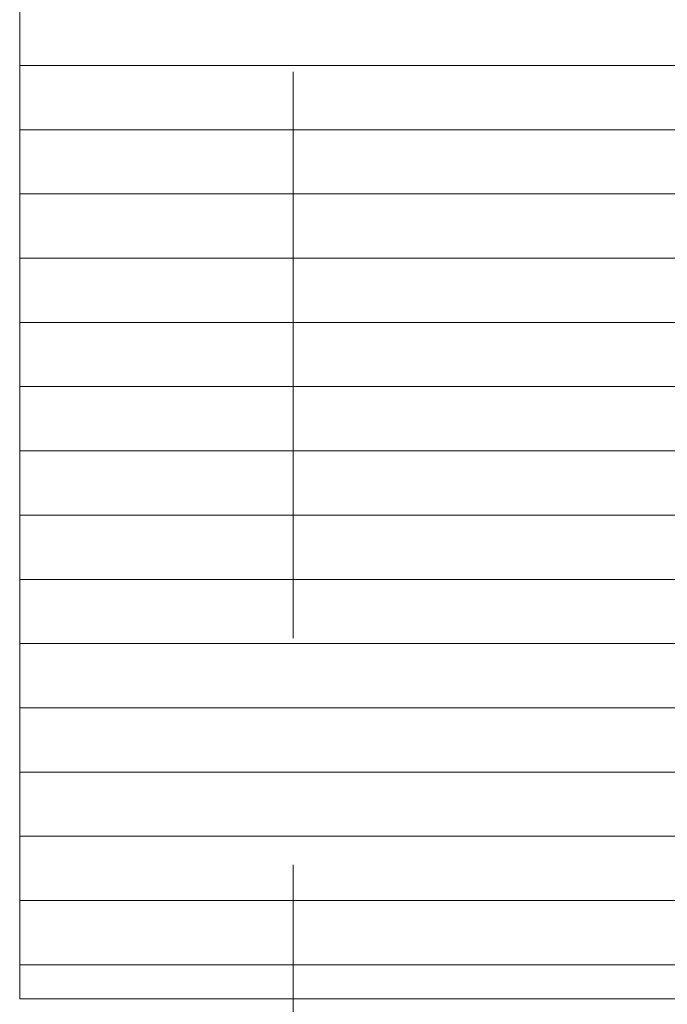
# Model space of a CAD drawing. Header units: metres. Extents: x -3.6 to 84.5, y -11 to 16.8.
# Tile 353 of 656: x 58.002 to 58.305, y -2.688 to -2.229. Entities that reach past the tile are written whole.
import ezdxf

# ---------------------------------------------------------------- set-up
doc = ezdxf.new("R2010")
doc.units = ezdxf.units.M
doc.header["$MEASUREMENT"] = 0
doc.linetypes.add('Strichlinie doppelt', pattern=[0.546806, 0.264583, -0.105833, 0.070556, -0.105833])
for name, color, linetype in [('301 - Elemente.Linie', 7, 'Continuous'), ('302 - Elemente.Schraffur', 7, 'Continuous'), ('451 - Universal.Achsen Raster', 7, 'Continuous')]:
    doc.layers.add(name, color=color, linetype=linetype)

msp = doc.modelspace()

# ---------------------------------------------------------------- hatches: boundary and pattern name
at = {"layer": '302 - Elemente.Schraffur', "linetype": 'Continuous', "lineweight": 13, "true_color": 0xa0a0a0}
h = msp.add_hatch(dxfattribs=at)
h.set_pattern_fill('Holz__Sperrholz_1_0001', color=253, style=0, pattern_type=2)
h.set_pattern_definition([(0, (0, 0), (0, 0.030000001), [])])
h.paths.add_polyline_path([(58.00226, -1.42588), (58.00226, -2.68588), (60.60226, -2.68588), (60.60226, -1.42588)])

# ---------------------------------------------------------------- linework, layer by layer
at = {"layer": '301 - Elemente.Linie', "color": 7, "linetype": 'Continuous', "lineweight": 13}
msp.add_lwpolyline([(58.00226, -2.68588), (60.60226, -2.68588), (60.60226, -1.42588), (58.00226, -1.42588)], close=True, dxfattribs=at)
at = {"layer": '451 - Universal.Achsen Raster', "color": 160, "linetype": 'Strichlinie doppelt', "lineweight": 9, "true_color": 0x3232ff}
msp.add_line((58.12999, -10.585), (58.12999, 16.355), dxfattribs=at)

doc.saveas('drawing.dxf')
